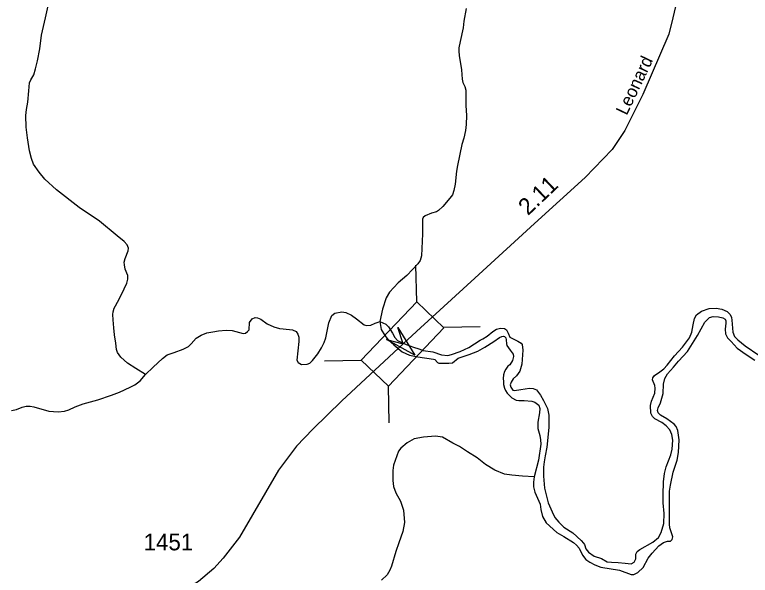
# Model space of a CAD drawing. Extents: x 2126262 to 2293712, y 749403 to 919119.
# Drawn here: x 2255781 to 2261302, y 878462 to 882668 of the extents above; entities that cross this region are included whole.
import ezdxf

# ---------------------------------------------------------------- set-up
doc = ezdxf.new("R2010")
doc.units = 0
for name, color, linetype in [('Exist Hydrographic Creek Double Shore', 7, 'Continuous'), ('Exist Hydrographic Creek Single Shore', 7, 'Continuous'), ('Exist Hydrographic Misc Water Feature', 7, 'Continuous'), ('Exist Road Secondary Mileage Hundredths English Label', 7, 'Continuous'), ('Exist Road Secondary Structure Standard Bridge Attributed CELL', 7, 'Continuous'), ('Exist Road Secondary Structure Standard Bridge CELL', 7, 'Continuous'), ('Exist Road Secondary Type 51 Attributed', 7, 'Continuous'), ('Exist Road Secondary Type 51 Label', 7, 'Continuous'), ('Exist Road Secondary Type 51 Number Label', 7, 'Continuous')]:
    doc.layers.add(name, color=color, linetype=linetype)

msp = doc.modelspace()

# ---------------------------------------------------------------- linework, layer by layer
at = {"layer": 'Exist Hydrographic Creek Double Shore'}
for points in [[(2259749.7, 879204.3), (2259757.4, 879114.9), (2259784.9, 879004.9), (2259813.5, 878936.6), (2259834.4, 878895.9), (2259864.1, 878861.2), (2259902.6, 878823.8), (2259968.6, 878779.8), (2260032.4, 878723.7), (2260048.9, 878702.8), (2260057.7, 878691.7), (2260066.5, 878660.9), (2260086.3, 878635.6), (2260130.3, 878604.8), (2260184.2, 878588.3), (2260228.2, 878563), (2260260.1, 878559.7), (2260309.6, 878558.6), (2260363.5, 878553.1), (2260408.1, 878548.7), (2260431.2, 878559.7), (2260443.3, 878583.9), (2260443.3, 878620.2), (2260453.2, 878638.9), (2260473, 878655.4), (2260569.8, 878709.4), (2260612.7, 878744.6), (2260632.5, 878782), (2260652.3, 878850.2), (2260654.5, 878926.2), (2260646.8, 879004.3), (2260647.9, 879064.2), (2260650.1, 879163.3), (2260656.7, 879226), (2260669.9, 879276.6), (2260705.1, 879365.8), (2260716.1, 879408.7), (2260720.5, 879475.8), (2260713.9, 879519), (2260697.4, 879552), (2260669.9, 879583.9), (2260638, 879607), (2260586.3, 879634.6), (2260567.6, 879652.2), (2260555.5, 879677.5), (2260553.3, 879735.8), (2260561, 879767.7), (2260584.1, 879827.2), (2260588.5, 879864.6), (2260585.2, 879886.6), (2260568.7, 879928.4), (2260569.8, 879943.8), (2260583, 879960.3), (2260622.6, 879989), (2260653.4, 880010.3), (2260677.6, 880037.8), (2260732.6, 880107.2), (2260793.1, 880173.2), (2260845.5, 880244.4), (2260864.2, 880286.2), (2260874.1, 880341.3), (2260881.8, 880387.5), (2260898.3, 880416.1), (2260935.7, 880442.5), (2260992.9, 880463.4), (2261045.7, 880466.7), (2261088.6, 880457.9), (2261128.2, 880440.3), (2261150.2, 880418.3), (2261160.1, 880396.3), (2261162.3, 880375.4), (2261171.1, 880285.1), (2261184.3, 880253.2), (2261207.4, 880227.9), (2261263.5, 880182.8), (2261365.1, 880112.6)], [(2259678.6, 879199.7), (2259673.5, 879161.6), (2259673.5, 879125.3), (2259684.5, 879084.6), (2259725.2, 878995.4), (2259728.5, 878956.3), (2259741.7, 878902.4), (2259770.3, 878855.1), (2259849.5, 878782.4), (2259901.2, 878752.7), (2259973.8, 878706.5), (2259998, 878686.7), (2260017.8, 878664.7), (2260042, 878612.9), (2260068.4, 878579.9), (2260097, 878560.1), (2260134.8, 878540.5), (2260181, 878522.9), (2260319.6, 878499.8), (2260408.7, 878467.9), (2260427.4, 878467.9), (2260457.1, 878483.3), (2260496.7, 878520.7), (2260536.3, 878590), (2260564.9, 878626.4), (2260614.4, 878683.6), (2260649.6, 878707.8), (2260680.4, 878716.6), (2260702.4, 878718.8), (2260714.5, 878729.8), (2260720, 878750.7), (2260698, 878816.8), (2260694.7, 878845.4), (2260694.7, 878911.4), (2260694.7, 879092.4), (2260702.4, 879137.5), (2260722.2, 879234.3), (2260753, 879325), (2260764, 879382.3), (2260768.4, 879476.9), (2260758.5, 879548.5), (2260744.2, 879577.1), (2260729.9, 879595.8), (2260676, 879636.5), (2260627.6, 879664), (2260611.1, 879680.5), (2260605.6, 879699.3), (2260610, 879719.1), (2260628.7, 879755.4), (2260647.4, 879826.3), (2260649.6, 879896.7), (2260660.6, 879938.5), (2260679.3, 879972.7), (2260724.4, 880022.2), (2260764, 880068.4), (2260830.6, 880141.5), (2260905.4, 880260.4), (2260961.5, 880360.5), (2260995.6, 880395.7), (2261023.1, 880404.5), (2261062.7, 880401.2), (2261096.8, 880394.6), (2261112.2, 880384.7), (2261117.7, 880370.4), (2261118.8, 880353.9), (2261112.2, 880307.7), (2261115.5, 880272.5), (2261130.9, 880243.9), (2261157.3, 880216.3), (2261203.5, 880165.7), (2261271.7, 880119.5), (2261337, 880075.8)], [(2258521.3, 880366.4), (2258566.3, 880345.6), (2258586.7, 880327), (2258616.3, 880279.5), (2258634.1, 880245.5), (2258654.5, 880222.6), (2258717.8, 880194.6), (2258773.7, 880173.9), (2258814.3, 880162.2), (2258847.7, 880149.7), (2258917.8, 880138.9), (2258984.6, 880115.2), (2259032, 880110.1), (2259060, 880118.6), (2259123.6, 880141.5), (2259188.9, 880171.2), (2259274.5, 880226.3), (2259293.8, 880234.8), (2259326, 880255.1), (2259368.4, 880290.8), (2259398.1, 880307.7), (2259427.7, 880315.3), (2259456.4, 880312.4), (2259471.8, 880302.5), (2259483.9, 880278.3), (2259496, 880247.5), (2259511.4, 880239.8), (2259556.5, 880218.9), (2259581.8, 880202.4), (2259589.5, 880192.5), (2259593.9, 880151.7), (2259586.2, 880046.1), (2259570.8, 879993.2), (2259547.7, 879958), (2259521.3, 879936.6), (2259505.9, 879910.1), (2259500.4, 879890.3), (2259503.7, 879873.8), (2259520.2, 879851.8), (2259532.3, 879848.5), (2259580.7, 879856.2), (2259645.6, 879866.1), (2259670.9, 879863.9), (2259696.2, 879854), (2259728.1, 879813.3), (2259749, 879772.6), (2259779.8, 879713.1), (2259790.8, 879663.6), (2259789.7, 879571.5), (2259775.4, 879422.9), (2259761.1, 879359.1), (2259755.2, 879313.3), (2259749.7, 879272.5), (2259749.7, 879204.3)], [(2258521.3, 880366.4), (2258530.7, 880304.9), (2258557.8, 880260), (2258584.7, 880229.7), (2258625.4, 880191.5), (2258688.1, 880137.2), (2258743.2, 880113.5), (2258805.9, 880101.6), (2258923.5, 880084.6), (2258934.5, 880080.4), (2258954, 880059.2), (2258964.2, 880054.1), (2259039.7, 880053.3), (2259066.8, 880055.8), (2259109.2, 880089.7), (2259146.5, 880104.2), (2259192.2, 880117.7), (2259255.8, 880143.2), (2259309.2, 880174.6), (2259376.2, 880216.1), (2259418.6, 880246.6), (2259436.4, 880253.4), (2259448.2, 880255.1), (2259457.6, 880254.3), (2259467.4, 880243.1), (2259469.6, 880227.7), (2259470.7, 880199.1), (2259475.1, 880184.8), (2259499.3, 880151.7), (2259521.3, 880122), (2259524.6, 880104.4), (2259516.9, 880073.6), (2259496.6, 880041.1), (2259496.2, 880040.1), (2259482.3, 880029.9), (2259466.1, 880008.7), (2259456.8, 879990.2), (2259449.9, 879966.3), (2259446.6, 879938.9), (2259448.6, 879915.1), (2259449.4, 879892.4), (2259456.7, 879865.3), (2259464.6, 879847.5), (2259476.4, 879827.9), (2259491.7, 879812.5), (2259512.1, 879792.2), (2259544.2, 879774.6), (2259565.1, 879772), (2259603.8, 879772.6), (2259661, 879769.3), (2259685.2, 879761.6), (2259713.8, 879738.4), (2259722.6, 879714.2), (2259720.4, 879681.2), (2259708.3, 879610.8), (2259706, 879563.8), (2259721.4, 879509.8), (2259728, 879477.9), (2259729.1, 879446), (2259712.6, 879324.9), (2259678.6, 879199.7)]]:
    msp.add_lwpolyline(points, dxfattribs=at)
at = {"layer": 'Exist Hydrographic Creek Single Shore'}
for points in [[(2259168.4, 882716), (2259150.6, 882618.8), (2259145.5, 882569.6), (2259123.5, 882466.1), (2259115, 882420.3), (2259113.3, 882398.3), (2259116.7, 882359.2), (2259125.2, 882318.1), (2259134.5, 882253.6), (2259138.8, 882184.9), (2259144.7, 882159.8), (2259160, 882128.5), (2259165.9, 882103), (2259165.9, 882068.2), (2259165.9, 881986.8), (2259171.8, 881912.5), (2259168.4, 881845.5), (2259163.3, 881800.5), (2259151.5, 881742.9), (2259137.1, 881693.7), (2259104, 881536.4), (2259097.2, 881493.2), (2259086.2, 881397.3), (2259077.7, 881348.6)], [(2259077.7, 881348.6), (2259065.9, 881317.2), (2259047.2, 881292.6), (2258994.7, 881229), (2258962.4, 881198.5), (2258946.3, 881190), (2258909.9, 881178.1), (2258861.6, 881158.6), (2258847.2, 881146.8), (2258841.2, 881133.2), (2258841.2, 881100.1), (2258841.6, 881023.4), (2258834.8, 880858.9), (2258824.6, 880824.5), (2258806, 880798.2), (2258765.3, 880757.5), (2258723.7, 880711.7), (2258658.5, 880655.7), (2258594.9, 880585.3), (2258567.8, 880544.6), (2258540.9, 880458.4), (2258521.3, 880366.4)], [(2256763.5, 879969.2), (2256819.1, 880022.3), (2256891.1, 880089.3), (2256925.9, 880114.8), (2256977.6, 880133.4), (2257044.5, 880158), (2257084.4, 880179.2), (2257104.7, 880199.6), (2257143.7, 880241.2), (2257181, 880264.1), (2257223.4, 880280.2), (2257267.5, 880289.5), (2257310.3, 880296.6), (2257368.8, 880300), (2257412, 880299.2), (2257495.1, 880277.1), (2257513.7, 880278.8), (2257529, 880289.8), (2257540, 880302.6), (2257543.4, 880359.4), (2257562.9, 880385.7), (2257585.8, 880395), (2257602.8, 880393.3), (2257627.3, 880383.1), (2257675.7, 880347.5), (2257725.2, 880325), (2257769.2, 880313.9), (2257796.4, 880311.4), (2257866.7, 880304.6), (2257892.2, 880290.2), (2257905.7, 880271.5), (2257912.5, 880247.8), (2257913.3, 880216.4), (2257898.1, 880075.6), (2257907.4, 880059.5), (2257933.7, 880044.2), (2257976.1, 880045.1), (2257994.7, 880053.5), (2258016.8, 880073), (2258056.6, 880123.1), (2258083.7, 880168.9), (2258103.2, 880207.9), (2258114.8, 880243.2), (2258139.3, 880355.2), (2258159.7, 880410.3), (2258184.3, 880429.8), (2258236.8, 880437.4), (2258264.8, 880434), (2258309.7, 880414.5), (2258346.7, 880385.9), (2258402.6, 880341.8), (2258423, 880335.9), (2258453.5, 880338.4), (2258485.7, 880354.6), (2258508.6, 880361.3), (2258521.3, 880366.4)], [(2255756.9, 879697.3), (2255794.6, 879705.7), (2255837, 879723.5), (2255866.7, 879730.3), (2255895.5, 879730.3), (2255925.2, 879726.9), (2256037.1, 879693), (2256107.4, 879687.1), (2256154.9, 879692.2), (2256188, 879703.2), (2256234.6, 879725.2), (2256294.2, 879747.3), (2256403.5, 879777), (2256506.1, 879813.5), (2256567.1, 879836.4), (2256648.3, 879872.5), (2256682.2, 879891.2), (2256722.9, 879920.8), (2256763.5, 879969.2)]]:
    msp.add_lwpolyline(points, dxfattribs=at)
at = {"layer": 'Exist Hydrographic Misc Water Feature'}
for points in [[(2256763.5, 879969.2), (2256689.8, 880013.3), (2256627.1, 880052.3), (2256577.9, 880099), (2256553.3, 880132.9), (2256544.8, 880156.6), (2256539.8, 880202.8), (2256529.6, 880267.2), (2256523.6, 880319), (2256519.4, 880378.4), (2256516.9, 880417.4), (2256519.4, 880439.4), (2256526.2, 880466.6), (2256536.4, 880484.7), (2256566.9, 880538.2), (2256601.6, 880610.3), (2256622.8, 880653.5), (2256630.5, 880684.9), (2256628.8, 880710.3), (2256611, 880759.5), (2256604.2, 880790.9), (2256603.3, 880811.3), (2256611, 880837.8), (2256633, 880895.5), (2256634.7, 880916.7), (2256625.4, 880942.2), (2256603.3, 880967.6), (2256549.1, 881010), (2256416.8, 881119.4), (2256265.5, 881222.5), (2256093.4, 881353.1), (2256007, 881435.4), (2255963.2, 881486.5), (2255922.5, 881546.7), (2255905.6, 881588.3), (2255892, 881647.7), (2255876.8, 881744.4), (2255867.4, 881823.6), (2255864, 881912.7), (2255868.3, 881955.9), (2255879.3, 882011), (2255886.1, 882096.7), (2255892.9, 882158), (2255902.2, 882180.1), (2255923.4, 882217.4), (2255936.9, 882261.5), (2255952.2, 882322.6), (2255968.3, 882411.6), (2255982.7, 882514.6), (2256010.7, 882645.2), (2256031.9, 882735.2)], [(2259678.6, 879199.7), (2259591.7, 879205.2), (2259512.5, 879212.9), (2259457.4, 879221.2), (2259384.5, 879250), (2259315, 879294.1), (2259251.4, 879344.2), (2259178.1, 879388.9), (2259118.7, 879427), (2259069.6, 879454.2), (2258991.6, 879497.4), (2258940.2, 879505.9), (2258849.5, 879499.1), (2258778.3, 879484.7), (2258726.6, 879455), (2258680, 879416), (2258661.3, 879394.1), (2258647.8, 879356.8), (2258623.2, 879289), (2258619.8, 879249.1), (2258618.9, 879172.8), (2258624, 879128.3), (2258641, 879079.1), (2258676.6, 879018), (2258699.5, 878951), (2258706.3, 878858.1), (2258692.7, 878791.1), (2258664.7, 878705.4), (2258641, 878638.9), (2258609.6, 878531.2), (2258596.9, 878500.6), (2258575.7, 878465), (2258532.5, 878426)]]:
    msp.add_lwpolyline(points, dxfattribs=at)
at = {"layer": 'Exist Road Secondary Structure Standard Bridge Attributed CELL'}
msp.add_lwpolyline([(2258657.5, 880322.1), (2258784.3, 880113.8), (2258570.4, 880230.8), (2258696.1, 880198)], close=True, dxfattribs=at)
at = {"layer": 'Exist Road Secondary Structure Standard Bridge CELL'}
for p, q in [((2258798.9, 880512.9), (2258792.3, 880788.8)), ((2258998.6, 880322.5), (2259274.5, 880329)), ((2258104.9, 880069.9), (2258380.8, 880076.4)), ((2258591.6, 879605.7), (2258585.1, 879881.6))]:
    msp.add_line(p, q, dxfattribs=at)
msp.add_lwpolyline([(2258380.8, 880076.4), (2258797.9, 880513.8), (2259002.2, 880319), (2258585.1, 879881.6)], close=True, dxfattribs=at)
at = {"layer": 'Exist Road Secondary Type 51 Attributed'}
for points in [[(2260749.3, 882771.7), (2260721.4, 882646.1), (2260690.7, 882523.3), (2260494.1, 882069.6), (2260360.2, 881798.8), (2260265.3, 881656.4), (2260063.1, 881445.7), (2259681, 881102.3), (2259264, 880718.4), (2258795.4, 880289.9), (2258696.1, 880198)], [(2258696.1, 880198), (2258235.4, 879771.3), (2258019.2, 879557.8), (2257895.1, 879430.7), (2257760.5, 879251.4), (2257467, 878746.8), (2257345.6, 878589), (2257275.9, 878512.3), (2257160.8, 878415.3), (2257068.8, 878356.6), (2256959.3, 878283.4)]]:
    msp.add_lwpolyline(points, dxfattribs=at)

# ---------------------------------------------------------------- texts
at = {"layer": 'Exist Road Secondary Mileage Hundredths English Label'}
msp.add_text('2.11', height=125, rotation=43.5153, dxfattribs=at).set_placement((2259633, 881156.3))
at = {"layer": 'Exist Road Secondary Type 51 Label'}
msp.add_text('Leonard', height=95, rotation=64.5893, dxfattribs=at).set_placement((2260374.3, 881907.8))
at = {"layer": 'Exist Road Secondary Type 51 Number Label'}
msp.add_text('1451', height=125, dxfattribs=at).set_placement((2256748.6, 878648.9))

doc.saveas('drawing.dxf')
